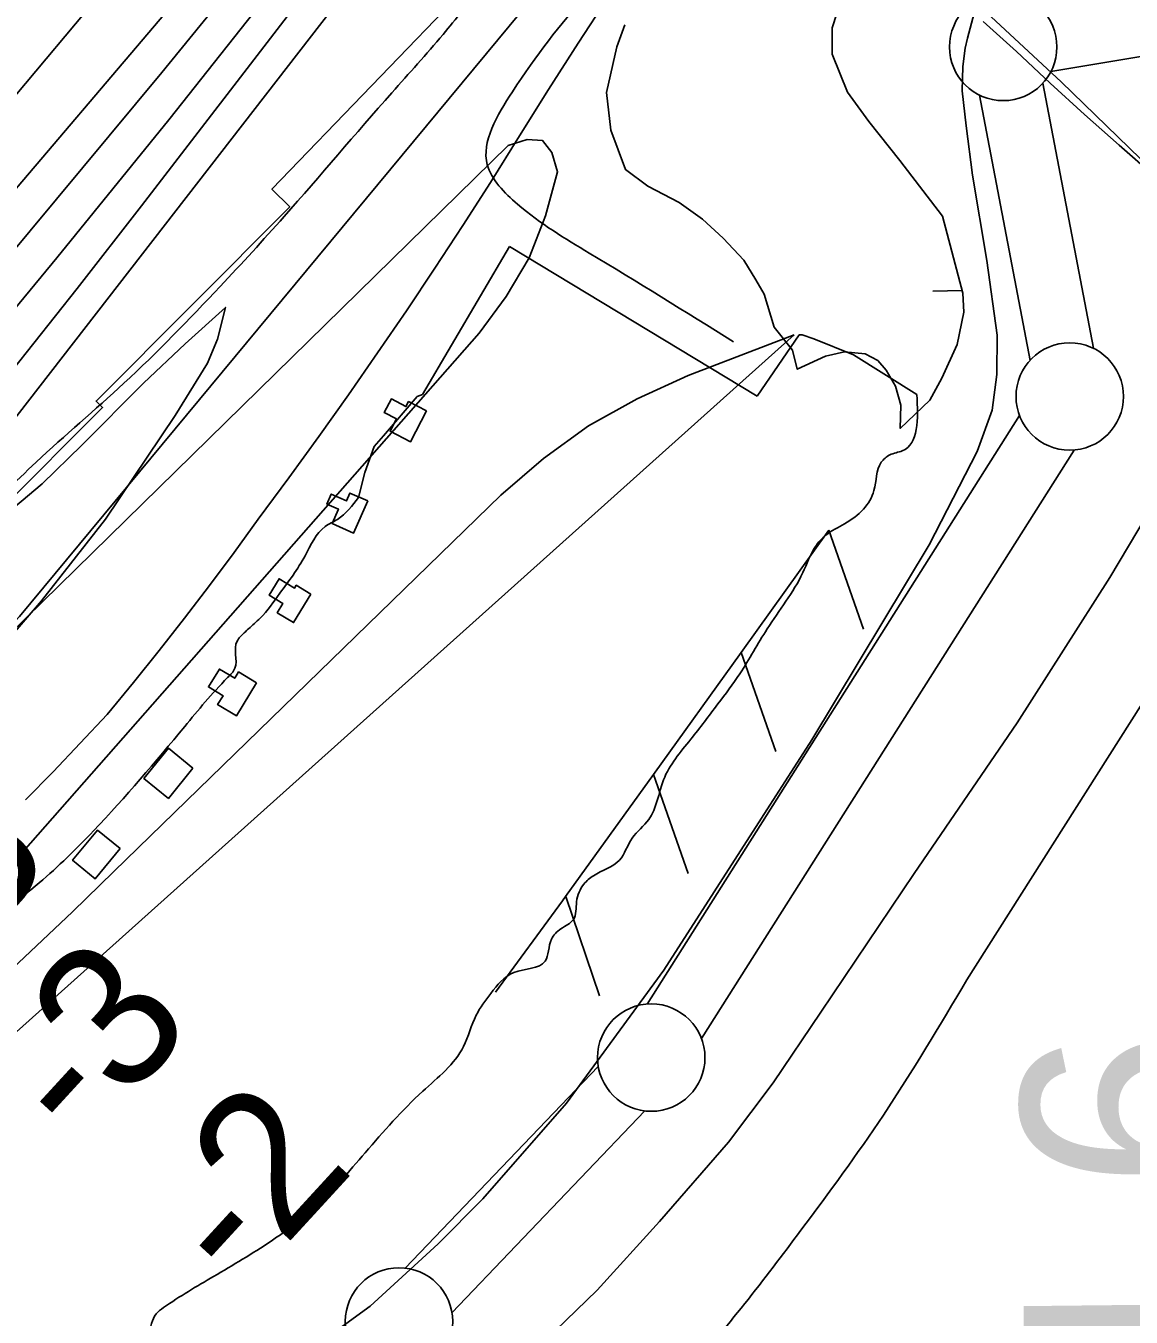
# Model space of a CAD drawing. Extents: x 3855477 to 3893699, y 299188 to 325115.
# Drawn here: x 3874657 to 3875171, y 311355 to 311956 of the extents above; entities that cross this region are included whole.
import ezdxf

# ---------------------------------------------------------------- set-up
doc = ezdxf.new("R2010")
doc.units = 0
for name, color, linetype in [('V-CHAN-DOCK', 7, 'Continuous'), ('V-LEVE-TOET', 7, 'Continuous'), ('V-RIVR-EDGE', 7, 'Continuous'), ('V-RIVR-RANG', 7, 'Continuous'), ('V-ROAD-CNTR', 7, 'Continuous'), ('V-RRAP-FSHR', 7, 'Continuous'), ('V-RRAP-RVMT', 7, 'Continuous'), ('V-SURV-IDEN', 7, 'Continuous'), ('V-SURV-LINE', 7, 'Continuous'), ('V-TOPO-DPTH', 7, 'Continuous'), ('V-TOPO-MINR', 7, 'Continuous'), ('V-TOPO-WATR', 7, 'Continuous'), ('V-WETL-SWMP', 7, 'Continuous')]:
    doc.layers.add(name, color=color, linetype=linetype)

msp = doc.modelspace()

# ---------------------------------------------------------------- linework, layer by layer
at = {"layer": 'V-CHAN-DOCK'}
for points in [[(3874843.2, 311776.87), (3874835.75, 311762.53), (3874826.21, 311767.48), (3874829.18, 311773.22), (3874823.55, 311776.14), (3874826.83, 311782.46), (3874833.63, 311778.93), (3874834.82, 311781.22), (3874843.2, 311776.87)], [(3874815.84, 311735.01), (3874809.27, 311720.04), (3874799.23, 311724.45), (3874802.19, 311731.19), (3874796.85, 311733.54), (3874798.88, 311738.17), (3874805.99, 311735.04), (3874807.57, 311738.64), (3874815.84, 311735.01)], [(3874789.32, 311691.62), (3874781.33, 311678.39), (3874773.72, 311682.99), (3874776.31, 311687.29), (3874769.92, 311691.15), (3874774.55, 311698.82), (3874781.76, 311694.46), (3874782.53, 311695.73), (3874789.32, 311691.62)], [(3874764.08, 311650.38), (3874754.71, 311634.91), (3874745.98, 311640.2), (3874748.48, 311644.32), (3874741.72, 311648.41), (3874746.79, 311656.77), (3874753.94, 311652.45), (3874755.74, 311655.43), (3874764.08, 311650.38)], [(3874734.51, 311610.68), (3874723.1, 311596.57), (3874711.68, 311605.81), (3874723.08, 311619.91), (3874734.51, 311610.68)], [(3874700.55, 311573.21), (3874688.95, 311559.1), (3874678.49, 311567.72), (3874690.1, 311581.82), (3874700.55, 311573.21)]]:
    msp.add_lwpolyline(points, dxfattribs=at)
at = {"layer": 'V-LEVE-TOET'}
for points in [[(3875106.41, 311777.33), (3875108.68, 311793.89), (3875108.81, 311812.23), (3875103.98, 311846.88), (3875097.33, 311886.6), (3875094.4, 311909.56), (3875092.56, 311925.96), (3875092.74, 311937.18), (3875093.84, 311945.76), (3875094.9, 311950.43), (3875098.05, 311962.01)], [(3873634.62, 310470.63), (3873722.16, 310532.88), (3873851.29, 310630.2), (3873951.24, 310706.46), (3874074.44, 310800.18), (3874201.61, 310895.66), (3874324.88, 310991.47), (3874463.45, 311095.08), (3874599.31, 311195.48), (3874746.03, 311308.73), (3874816.96, 311360.13), (3874848.63, 311389.22), (3874869.39, 311410.15), (3874908.41, 311454.63), (3874953.63, 311516.63), (3875022.46, 311623.73), (3875077.2, 311714.58), (3875099.54, 311758.02), (3875106.41, 311777.33)], [(3875178.56, 311728.51), (3875161.23, 311699.43), (3875118.11, 311631.74), (3875070.1, 311561.52), (3875026.69, 311497.05), (3875004.51, 311464.12), (3874983.72, 311436.57), (3874951.58, 311399.58), (3874922.62, 311367.7), (3874888.71, 311334.67), (3874859.67, 311309.31), (3874806.23, 311268.04), (3874739.19, 311218.81), (3874653.19, 311154.5), (3874568.51, 311088.04), (3874491.71, 311029.02), (3874401.78, 310961.23), (3874312.18, 310894.34), (3874212.47, 310819.07), (3874123.92, 310753.64), (3874018.42, 310673.45), (3873924.56, 310601.99)]]:
    msp.add_lwpolyline(points, dxfattribs=at)
at = {"layer": 'V-RIVR-EDGE'}
for p, q in [((3874881.74, 311853.48), (3874841.26, 311784.62)), ((3874997.15, 311783.75), (3874881.74, 311853.48)), ((3875016.65, 311812.35), (3874997.15, 311783.75)), ((3875018.1, 311812.35), (3875016.65, 311812.35)), ((3875023.44, 311810.39), (3875018.1, 311812.35)), ((3875041.88, 311803.06), (3875023.44, 311810.39)), ((3875071.45, 311784.54), (3875041.88, 311803.06)), ((3874838.83, 311783.66), (3874823.25, 311765.24)), ((3874841.26, 311784.62), (3874838.83, 311783.66)), ((3874823.25, 311765.24), (3874818.86, 311760.39)), ((3874818.86, 311760.39), (3874814.46, 311748.26)), ((3874814.46, 311748.26), (3874811.52, 311736.62))]:
    msp.add_line(p, q, dxfattribs=at)
for points in [[(3874811.52, 311736.62), (3874801.78, 311726.44), (3874795.95, 311723.06), (3874786.69, 311709.48), (3874774.99, 311692.03), (3874765.73, 311680.4), (3874760.38, 311675.55), (3874756.48, 311671.68), (3874755.02, 311669.74), (3874754.02, 311657.11), (3874750.61, 311652.75), (3874730.64, 311629.98), (3874688.27, 311581.52), (3874662.96, 311557.3), (3874630.84, 311531.64), (3874590.94, 311499.69), (3874578.3, 311494.38), (3874568.09, 311489.06), (3874546.19, 311471.15), (3874517.48, 311447.42), (3874507.27, 311440.16), (3874506.76, 311430.94), (3874499.95, 311425.61), (3874485.83, 311413.99), (3874473.67, 311403.34), (3874469.29, 311399.95), (3874462.01, 311400.94), (3874453.26, 311398.53), (3874436.23, 311384.97), (3874419.17, 311359.76), (3874404.56, 311343.77), (3874391.43, 311336.04), (3874381.7, 311328.78), (3874372.94, 311323.94), (3874334.04, 311300.24), (3874318.95, 311288.14), (3874296.09, 311272.17), (3874286.86, 311271.71), (3874281.03, 311271.72), (3874277.64, 311274.64), (3874275.71, 311279.99), (3874276.22, 311290.19), (3874287.43, 311308.13), (3874304.48, 311328), (3874318.12, 311344.96), (3874324.96, 311360.48), (3874331.3, 311374.06), (3874340.07, 311383.27), (3874347.86, 311391.02), (3874359.54, 311400.7), (3874370.73, 311411.36), (3874382.92, 311429.3), (3874399.98, 311454.51), (3874410.22, 311472.45), (3874417.04, 311481.18), (3874424.36, 311496.7), (3874431.68, 311511.25), (3874441.42, 311522.4), (3874448.72, 311528.69), (3874460.88, 311534.49), (3874474.5, 311541.74), (3874490.56, 311557.73), (3874515.4, 311585.35), (3874537.81, 311615.88), (3874571.89, 311649.79), (3874587.47, 311665.3), (3874591.37, 311673.06), (3874598.2, 311685.67), (3874609.41, 311703.12), (3874632.29, 311725.4), (3874661.5, 311753.01), (3874702.39, 311789.82), (3874747.17, 311834.87), (3874776.88, 311867.34), (3874827.04, 311925), (3874850.9, 311952.14), (3874867.96, 311974.44), (3874897.2, 312017.1), (3874905.96, 312025.82), (3874920.08, 312038.41), (3874931.77, 312053.44), (3874961, 312089.3), (3874980.49, 312116.45), (3874999.99, 312147), (3875008.29, 312165.43), (3875018.53, 312183.37), (3875057.53, 312243.01), (3875088.75, 312298.29), (3875101.43, 312319.15), (3875109.73, 312338.06), (3875120.95, 312356.49), (3875140.44, 312385.1), (3875173.57, 312427.26), (3875193.05, 312450.04), (3875206.2, 312463.61), (3875226.63, 312478.61), (3875238.79, 312488.29), (3875251.94, 312502.83), (3875272.41, 312533.37), (3875289.46, 312552.76), (3875297.77, 312573.13), (3875308, 312589.13), (3875324.13, 312628.43), (3875341.7, 312663.84), (3875369.97, 312705.53), (3875403.13, 312760.33), (3875426.06, 312802.52), (3875441.19, 312835.5), (3875451.43, 312852.48), (3875461.66, 312865.08), (3875475.81, 312890.78), (3875507, 312935.38), (3875519.68, 312956.23), (3875530.41, 312977.09), (3875535.31, 312994.07), (3875538.24, 312999.89), (3875547.5, 313012.98), (3875562.12, 313036.26), (3875575.78, 313060.02), (3875596.74, 313091.05), (3875614.77, 313117.71), (3875626, 313140.03), (3875635.27, 313158.46), (3875644.05, 313172.03), (3875676.21, 313217.12), (3875692.3, 313242.33), (3875722.03, 313284.02), (3875742.49, 313313.11), (3875761.01, 313340.26), (3875780.99, 313367.89), (3875803.4, 313394.54), (3875828.26, 313434.31), (3875845.82, 313463.4), (3875871.16, 313499.76), (3875905.27, 313545.32), (3875928.17, 313577.81), (3875942.31, 313597.68), (3875962.27, 313620.46), (3875979.32, 313640.33), (3875992.46, 313651.95), (3876001.73, 313668.44), (3876009.53, 313680.07), (3876025.59, 313694.6), (3876045.06, 313710.58), (3876065.98, 313728.5), (3876083.98, 313742.54), (3876099.07, 313755.13), (3876123.42, 313784.2), (3876142.91, 313806.98), (3876155.09, 313822.98), (3876187.23, 313861.75), (3876226.68, 313907.78), (3876241.29, 313924.26), (3876248.11, 313930.56), (3876248.61, 313937.84), (3876248.64, 313949.49), (3876252.55, 313958.71), (3876258.39, 313964.04), (3876275.43, 313980.99), (3876296.86, 314007.17), (3876306.12, 314020.74), (3876310.02, 314027.04), (3876325.62, 314048.37), (3876348.02, 314075.03), (3876371.88, 314101.19), (3876401.1, 314135.11), (3876445.42, 314185.03), (3876469.78, 314216.53), (3876498.04, 314253.86), (3876542.37, 314311.05), (3876570.15, 314350.8), (3876588.67, 314375.04), (3876601.82, 314391.52), (3876616.46, 314421.59)], [(3874405.78, 311139.61), (3874436.69, 311179.06), (3874456.17, 311201.36), (3874480.98, 311216.83), (3874531.08, 311249.25), (3874561.22, 311262.29), (3874574.33, 311263.71), (3874595.7, 311263.17), (3874603.97, 311267.52), (3874611.26, 311269.93), (3874619.54, 311280.11), (3874631.7, 311288.34), (3874658.94, 311305.27), (3874678.4, 311320.76), (3874691.54, 311332.87), (3874706.62, 311341.08), (3874713.43, 311347.38), (3874717.34, 311356.6), (3874720.75, 311359.5), (3874744.09, 311374.01), (3874770.84, 311390.46), (3874790.79, 311405.95), (3874814.65, 311431.63), (3874841.43, 311460.22), (3874860.42, 311481.05), (3874866.29, 311495.61), (3874873.11, 311505.79), (3874883.82, 311515.47), (3874898.4, 311520.78), (3874901.34, 311530.97), (3874905.72, 311535.82), (3874911.56, 311540.17), (3874913.04, 311548.43), (3874916.46, 311556.67), (3874920.84, 311560.55), (3874933, 311567.8), (3874938.85, 311577.98), (3874946.64, 311586.71), (3874953.49, 311605.14), (3874966.16, 311624.05), (3874978.83, 311640.53), (3874989.06, 311654.59), (3875001.74, 311675.44), (3875018.31, 311701.62), (3875024.17, 311713.75), (3875029.04, 311719.08), (3875037.8, 311724.4), (3875046.55, 311731.18), (3875051.43, 311739.91), (3875054.86, 311753.01), (3875058.76, 311756.4), (3875064.59, 311758.33), (3875071.45, 311784.54)]]:
    msp.add_spline(points, degree=3, dxfattribs=at)
at = {"layer": 'V-ROAD-CNTR'}
for points in [[(3875094.7, 311512.08), (3875599.34, 312307.54), (3875928.62, 312830.1)], [(3875275.51, 311797.08), (3875138.6, 311930.08), (3875040.6, 312021.19)], [(3874656.53, 311595.84), (3874669.37, 311608.95), (3874682.04, 311622.22), (3874694.55, 311635.65), (3874706.75, 311650.43), (3874718.77, 311665.36), (3874730.59, 311680.44), (3874742.23, 311695.67), (3874753.67, 311711.04), (3874764.91, 311726.56), (3874779.06, 311745.7), (3874793.02, 311764.97), (3874806.81, 311784.37), (3874820.42, 311803.9), (3874833.84, 311823.54), (3874847.08, 311843.32), (3874860.14, 311863.22), (3874873.01, 311883.24), (3874886.41, 311904.93), (3874899.98, 311926.53), (3874913.7, 311948.03), (3874927.59, 311969.42)], [(3875102.29, 311958.11), (3875117.71, 311944.2)], [(3875117.71, 311944.2), (3875133.52, 311929.48), (3875149.48, 311914.94), (3875165.59, 311900.56), (3875181.85, 311886.36), (3875189.4, 311880.32), (3875197.11, 311874.48), (3875200.72, 311871.89), (3875204.97, 311868.85), (3875212.97, 311863.41), (3875221.12, 311858.18), (3875229.4, 311853.17), (3875237.81, 311848.37), (3875245.02, 311844.13), (3875252.12, 311839.71), (3875259.11, 311835.11), (3875265.97, 311830.33), (3875272.71, 311825.38), (3875279.32, 311820.27), (3875285.8, 311814.98), (3875292.14, 311809.53)]]:
    msp.add_lwpolyline(points, dxfattribs=at)
for points in [[(3875040.6, 312021.19), (3875025.03, 312032.66), (3875006.56, 312036.97), (3874977.27, 312029.83), (3874949.01, 312004.26), (3874917.34, 311970.25), (3874883.16, 311925.44), (3874871.48, 311891.5), (3874885.59, 311873.09), (3874918.92, 311850.38), (3874986.12, 311809.12)], [(3874892.5, 311261.96), (3874963.58, 311328.81), (3875017.42, 311395.5), (3875055.8, 311449.09), (3875094.7, 311512.08)]]:
    msp.add_spline(points, degree=3, dxfattribs=at)
at = {"layer": 'V-RRAP-FSHR'}
for p, q in [((3875030.49, 311721.36), (3875046.62, 311675.27)), ((3874989.64, 311664.51), (3875005.77, 311618.43)), ((3874948.79, 311607.67), (3874964.92, 311561.58)), ((3874907.96, 311550.82), (3874923.63, 311504.57))]:
    msp.add_line(p, q, dxfattribs=at)
for points in [[(3871160.36, 310198.85), (3872092.5, 310231.31), (3872703.68, 310306.49), (3873146.67, 310475.73), (3873720.65, 310781.07), (3874126.75, 311113.14), (3874653.73, 311681.26), (3875054, 312163.98), (3875195.62, 312370.2), (3875335.24, 312573.22), (3875624.3, 313104.41), (3875810.72, 313383.2), (3876574.37, 314316.24), (3876903.08, 314785.64), (3877140.93, 315153.85), (3877550.36, 315647.05), (3877883.87, 315859.32), (3878150.68, 316128.55), (3878406.81, 316465.09), (3878702.97, 316767.97), (3879162.98, 317098.83), (3879505.75, 317328.5)], [(3875030.49, 311721.35), (3874989.64, 311664.51)], [(3874989.64, 311664.51), (3874948.79, 311607.67)], [(3874948.79, 311607.67), (3874907.93, 311550.83)], [(3874907.94, 311550.83), (3874906.47, 311548.79), (3874875.31, 311506.34)]]:
    msp.add_lwpolyline(points, dxfattribs=at)
at = {"layer": 'V-RRAP-RVMT'}
msp.add_lwpolyline([(3874541.21, 311622.43), (3874601.32, 311679.64), (3874597.67, 311683.49), (3874692.44, 311778.52), (3874689.43, 311781.51), (3874779.51, 311871.9), (3874771.27, 311880.11), (3874863.93, 311976.49)], dxfattribs=at)
at = {"layer": 'V-SURV-LINE'}
for points in [[(3875242.65, 311953.09), (3875133.75, 311934.85)], [(3875130.05, 311929.53), (3875153.56, 311806.05)], [(3875124.09, 311800.43), (3875100.58, 311923.91)], [(3874945.81, 311500.81), (3875119.2, 311774.76)], [(3875144.55, 311758.71), (3874971.15, 311484.76)], [(3874833.33, 311377.88), (3874923.14, 311471.82)], [(3874944.83, 311451.1), (3874855.03, 311357.16)]]:
    msp.add_lwpolyline(points, dxfattribs=at)
for centre in [(3875111.58, 311946.34), (3875142.56, 311783.62), (3874947.79, 311475.9), (3874830.38, 311353.08)]:
    msp.add_circle(centre, 25, dxfattribs=at)
at = {"layer": 'V-TOPO-DPTH'}
for points in [[(3872569.77, 310319.99), (3873290.58, 310535.1), (3873842.36, 310953.96), (3873864.3, 310972.06), (3873885.88, 310990.58), (3873906.89, 311009.74), (3873927.52, 311029.32), (3874484.8, 311574.28), (3874494.37, 311583.79), (3874503.83, 311593.4), (3874513.14, 311603.17), (3874522.33, 311613.03), (3874523.08, 311613.85), (3874531.75, 311623.45), (3874540.32, 311633.14), (3874548.74, 311642.96), (3874557.06, 311652.86), (3874565.26, 311662.87), (3874573.4, 311672.93), (3874581.44, 311683.07), (3874589.42, 311693.26), (3875088.8, 312337.47)], [(3874743.84, 311988.48), (3874495.24, 311696.03), (3874489.36, 311689.18), (3874483.43, 311682.37), (3874477.44, 311675.62), (3874471.4, 311668.91), (3874133.12, 311296.68), (3874089.12, 311249.09), (3874044.58, 311202), (3873999.26, 311155.67), (3873953.41, 311109.85), (3873873.53, 311031.38), (3873867.12, 311025.3), (3873860.58, 311019.36), (3873853.84, 311013.64), (3873846.97, 311008.08), (3873377.56, 310716.12), (3873331.97, 310690.54), (3873286.34, 310665.04), (3873234.86, 310636.4), (3872514.47, 310404.31)], [(3872514.47, 310404.31), (3873234.86, 310636.4), (3873286.34, 310665.04), (3873331.97, 310690.54), (3873377.56, 310716.12), (3873846.97, 311008.08), (3873853.84, 311013.64), (3873860.58, 311019.36), (3873867.12, 311025.3), (3873873.53, 311031.38), (3873953.41, 311109.85), (3873999.26, 311155.67), (3874044.58, 311202), (3874089.12, 311249.09), (3874133.12, 311296.68), (3874471.4, 311668.91), (3874477.44, 311675.62), (3874483.43, 311682.37), (3874489.36, 311689.18), (3874495.24, 311696.03), (3874743.84, 311988.48)], [(3873320.15, 310646.26), (3873844.47, 310981.26), (3873858.96, 310992.99), (3873873.18, 311005.03), (3873886.98, 311017.55), (3873900.51, 311030.37), (3874143.32, 311268.36), (3874206.62, 311331.45), (3874269.21, 311395.23), (3874330.73, 311460.05), (3874391.53, 311525.55), (3874474.46, 311616.41), (3874493.13, 311637.12), (3874511.62, 311657.98), (3874529.85, 311679.07), (3874547.9, 311700.32), (3874618.45, 311784.4), (3874671.19, 311848.15), (3874723.34, 311912.39), (3874774.59, 311977.35)], [(3874774.59, 311977.35), (3874723.34, 311912.39), (3874671.19, 311848.15), (3874618.45, 311784.4), (3874547.9, 311700.32), (3874529.85, 311679.07), (3874511.62, 311657.98), (3874493.13, 311637.12), (3874474.46, 311616.41), (3874391.53, 311525.55), (3874330.73, 311460.05), (3874269.21, 311395.23), (3874206.62, 311331.45), (3874143.32, 311268.36), (3873900.51, 311030.37), (3873886.98, 311017.55), (3873873.18, 311005.03), (3873858.96, 310992.99), (3873844.47, 310981.26), (3873320.15, 310646.26)], [(3874693.55, 311973.49), (3874647.68, 311918.71), (3874601.75, 311863.99), (3874555.78, 311809.3), (3874483.4, 311723.29), (3874473.54, 311711.67), (3874463.63, 311700.1), (3874453.63, 311688.61), (3874443.57, 311677.16), (3874433.35, 311665.86), (3874422.98, 311654.71), (3874412.38, 311643.78), (3874401.62, 311633), (3873862.86, 311104.43), (3873841.77, 311084.59), (3873820.16, 311065.37), (3873797.75, 311047.07), (3873774.82, 311029.38), (3873189.12, 310646.77), (3872540.78, 310446.57)], [(3874693.55, 311973.49), (3874647.68, 311918.71), (3874601.75, 311863.99), (3874555.78, 311809.3), (3874483.4, 311723.29), (3874473.54, 311711.67), (3874463.63, 311700.1), (3874453.63, 311688.61), (3874443.57, 311677.16), (3874433.35, 311665.86), (3874422.98, 311654.71), (3874412.38, 311643.78), (3874401.62, 311633), (3873862.86, 311104.43), (3873841.77, 311084.59), (3873820.16, 311065.37), (3873797.75, 311047.07), (3873774.82, 311029.38), (3873189.12, 310646.77), (3872540.78, 310446.57)], [(3875014.33, 311812.36), (3874965.01, 311793.43), (3874941.23, 311782.6), (3874918.58, 311769.99), (3874897.64, 311754.72), (3874877.83, 311737.67), (3874697.73, 311562.47), (3874678.36, 311543.79), (3874658.89, 311525.21), (3874639.26, 311506.8), (3874619.53, 311488.5), (3874187.36, 311091.01), (3874151.2, 311058.25), (3874114.73, 311025.85), (3874077.78, 310993.99), (3874040.51, 310962.5), (3873983.9, 310915.37), (3873974.72, 310907.7), (3873965.55, 310900), (3873956.42, 310892.27), (3873947.31, 310884.52), (3873696.37, 310670.17), (3874258.83, 311135.18), (3875014.33, 311812.36)]]:
    msp.add_lwpolyline(points, dxfattribs=at)
at = {"layer": 'V-TOPO-MINR'}
for points in [[(3873262.66, 310595.58), (3873843.22, 310967.85), (3873861.52, 310982.66), (3873879.48, 310997.87), (3873896.92, 311013.66), (3873914.01, 311029.85), (3874312.47, 311419.96), (3874349.17, 311456.48), (3874385.46, 311493.41), (3874421.14, 311530.92), (3874456.4, 311568.84), (3874475.95, 311590.2), (3874500.94, 311617.9), (3874525.66, 311645.83), (3874550, 311674.09), (3874574.08, 311702.59), (3874588.74, 311720.18), (3874619.73, 311757.82), (3874650.42, 311795.7), (3874680.67, 311833.94), (3874710.61, 311872.42), (3875072.72, 312343.43)], [(3873394.35, 310706.38), (3873845.72, 310994.67), (3873856.4, 311003.32), (3873866.88, 311012.2), (3873877.05, 311021.42), (3873887.02, 311030.88), (3874012.43, 311153.95), (3874084.34, 311225.7), (3874155.42, 311298.25), (3874225.28, 311371.99), (3874294.31, 311446.51), (3874472.95, 311642.64), (3874485.3, 311656.36), (3874497.54, 311670.16), (3874509.63, 311684.1), (3874521.62, 311698.13), (3874646.45, 311845.92), (3874720.05, 311934.48), (3874792.71, 312023.81)], [(3872514.47, 310404.31), (3873234.86, 310636.4), (3873286.34, 310665.04), (3873331.97, 310690.54), (3873377.56, 310716.12), (3873846.97, 311008.08), (3873853.84, 311013.64), (3873860.58, 311019.36), (3873867.12, 311025.3), (3873873.53, 311031.38), (3873953.41, 311109.85), (3873999.26, 311155.67), (3874044.58, 311202), (3874089.12, 311249.09), (3874133.12, 311296.68), (3874471.4, 311668.91), (3874477.44, 311675.62), (3874483.43, 311682.37), (3874489.36, 311689.18), (3874495.24, 311696.03), (3874743.84, 311988.48)], [(3873320.15, 310646.26), (3873844.47, 310981.26), (3873858.96, 310992.99), (3873873.18, 311005.03), (3873886.98, 311017.55), (3873900.51, 311030.37), (3874143.32, 311268.36), (3874206.62, 311331.45), (3874269.21, 311395.23), (3874330.73, 311460.05), (3874391.53, 311525.55), (3874474.46, 311616.41), (3874493.13, 311637.12), (3874511.62, 311657.98), (3874529.85, 311679.07), (3874547.9, 311700.32), (3874618.45, 311784.4), (3874671.19, 311848.15), (3874723.34, 311912.39), (3874774.59, 311977.35)], [(3872540.78, 310446.57), (3873189.12, 310646.77), (3873774.82, 311029.38), (3873797.75, 311047.07), (3873820.16, 311065.37), (3873841.77, 311084.59), (3873862.86, 311104.43), (3874401.62, 311633), (3874412.38, 311643.78), (3874422.98, 311654.71), (3874433.35, 311665.86), (3874443.57, 311677.16), (3874453.63, 311688.61), (3874463.63, 311700.1), (3874473.54, 311711.67), (3874483.4, 311723.29), (3874555.78, 311809.3), (3874601.75, 311863.99), (3874647.68, 311918.71), (3874693.55, 311973.49)], [(3874617.96, 311642.58), (3874881.21, 311900.43), (3874890.1, 311903.26), (3874897.19, 311902.72), (3874901.59, 311897.12), (3874904.18, 311888.16), (3874898.6, 311867.67), (3874890.98, 311848.17), (3874880.33, 311830.15), (3874867.65, 311813.11), (3874647.53, 311562.77)]]:
    msp.add_lwpolyline(points, dxfattribs=at)
at = {"layer": 'V-TOPO-WATR'}
for points in [[(3872569.77, 310319.99), (3873290.58, 310535.1), (3873842.36, 310953.96), (3873864.3, 310972.06), (3873885.88, 310990.58), (3873906.89, 311009.74), (3873927.52, 311029.32), (3874484.8, 311574.28), (3874494.37, 311583.79), (3874503.83, 311593.4), (3874513.14, 311603.17), (3874522.33, 311613.03), (3874523.08, 311613.85), (3874531.75, 311623.45), (3874540.32, 311633.14), (3874548.74, 311642.96), (3874557.06, 311652.86), (3874565.26, 311662.87), (3874573.4, 311672.93), (3874581.44, 311683.07), (3874589.42, 311693.26), (3875088.8, 312337.47)], [(3875014.33, 311812.36), (3874965.01, 311793.43), (3874941.23, 311782.6), (3874918.58, 311769.99), (3874897.64, 311754.72), (3874877.83, 311737.67), (3874697.73, 311562.47), (3874678.36, 311543.79), (3874658.89, 311525.21), (3874639.26, 311506.8), (3874619.53, 311488.5), (3874187.36, 311091.01), (3874151.2, 311058.25), (3874114.73, 311025.85), (3874077.78, 310993.99), (3874040.51, 310962.5), (3873983.9, 310915.37), (3873974.72, 310907.7), (3873965.55, 310900), (3873956.42, 310892.27), (3873947.31, 310884.52), (3873696.37, 310670.17)]]:
    msp.add_lwpolyline(points, dxfattribs=at)
at = {"layer": 'V-WETL-SWMP'}
msp.add_line((3875078.88, 311832.68), (3875092.49, 311832.9), dxfattribs=at)
for points in [[(3875036.12, 311968.33), (3875031.97, 311955.15), (3875031.93, 311942.95), (3875039.09, 311925.31), (3875048.98, 311911.66), (3875063.52, 311893.4), (3875083.35, 311867.57), (3875092.85, 311831.73), (3875093.29, 311822.83), (3875090.18, 311807.77), (3875082.99, 311792.11), (3875077.46, 311781.94), (3875063.69, 311768.73), (3875063.96, 311779.6), (3875061.47, 311788.36), (3875057.13, 311795.9), (3875053.2, 311800.32), (3875047.32, 311803.52), (3875037.77, 311804.35), (3875028.92, 311802.35), (3875015.73, 311796.32), (3875013.52, 311805.22), (3875005, 311815.87), (3875000.35, 311831.2), (3874996.52, 311837.99), (3874990.91, 311847.06), (3874981.27, 311857.38), (3874971.59, 311866.22), (3874960.76, 311873.99), (3874946.22, 311881.51), (3874935.75, 311889.27), (3874928.98, 311907.63), (3874926.99, 311925.09), (3874931.79, 311946.38), (3874935.47, 311956.61)], [(3874644.81, 311726.5), (3874664.24, 311743), (3874682.82, 311761.03), (3874711.44, 311789.78), (3874730.93, 311808.07), (3874749.58, 311825.1), (3874745.9, 311810.25), (3874741.25, 311799.1), (3874726.23, 311774.82), (3874693.83, 311726.53), (3874663.96, 311688.48), (3874640.1, 311660.93)]]:
    msp.add_lwpolyline(points, dxfattribs=at)

# ---------------------------------------------------------------- texts
at = {"layer": 'V-RIVR-RANG'}
for s, p in [('9.3', (3874586.32, 311475.59)), ('-3', (3874682.47, 311432.48)), ('-2', (3874756.69, 311365.46))]:
    msp.add_text(s, height=67, rotation=47.47833, dxfattribs=at).set_placement(p)
at = {"layer": 'V-SURV-IDEN'}
msp.add_text('1230+24.6', height=100, rotation=90.63555, dxfattribs=at).set_placement((3875226.68, 310853.87))

doc.saveas('drawing.dxf')
